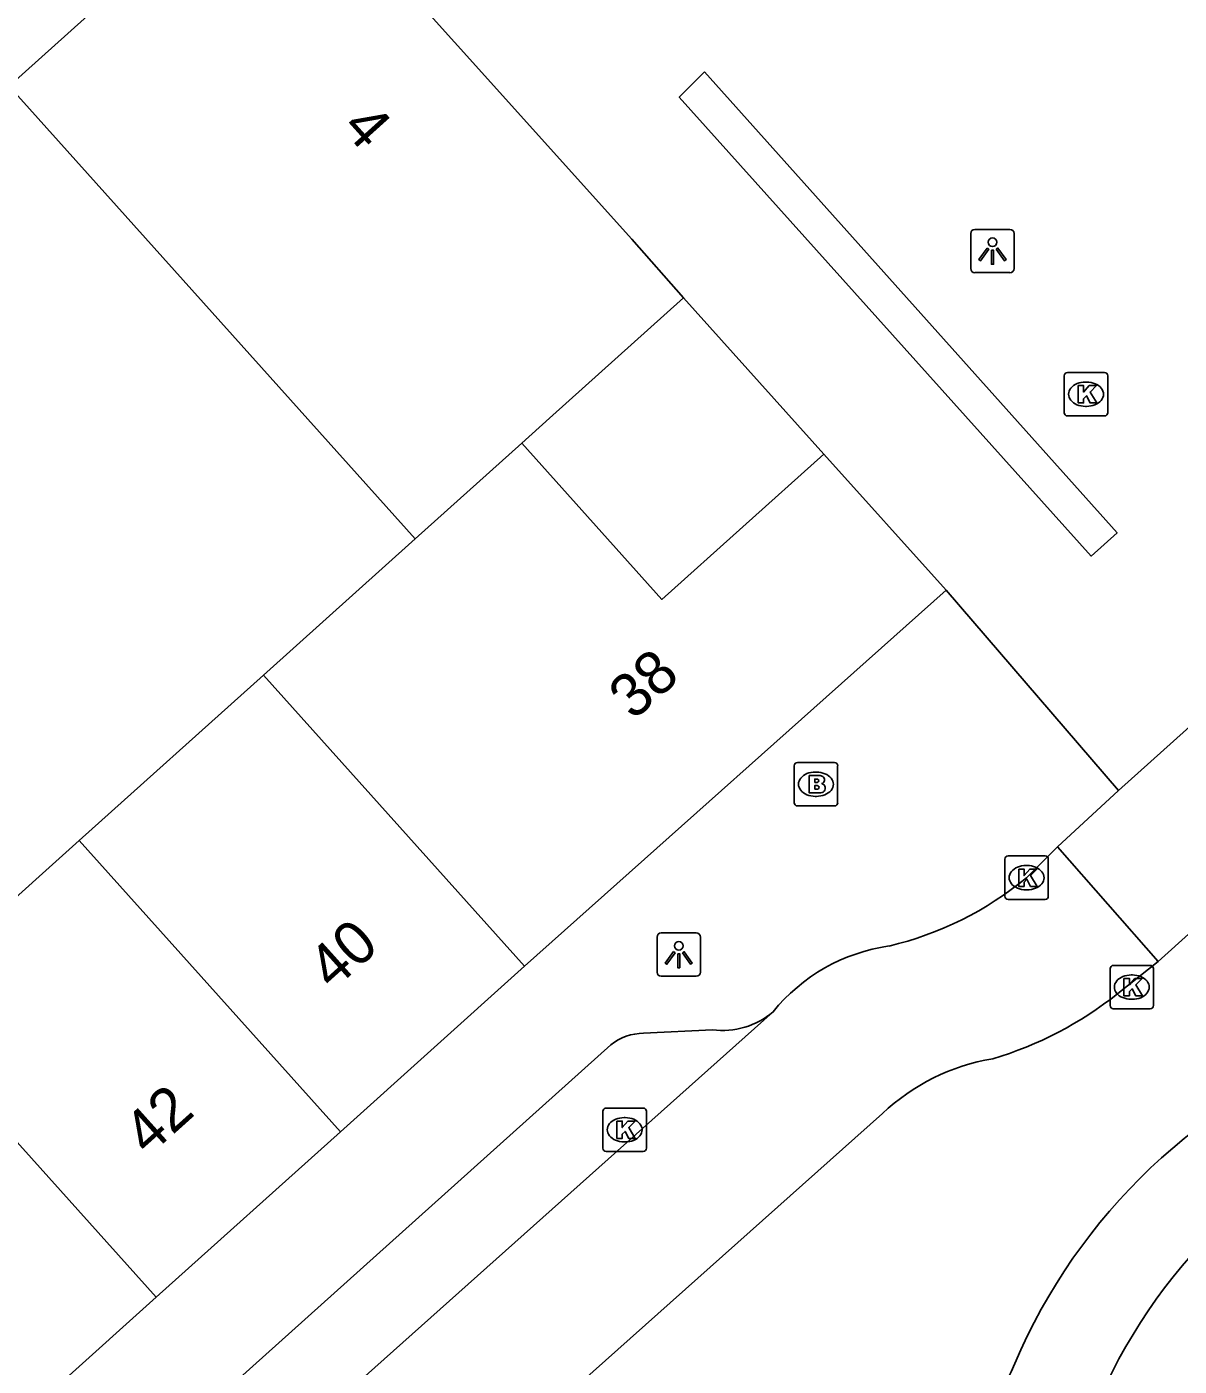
# Model space of a CAD drawing. Extents: x 162172 to 163187, y 382874 to 383684.
# Drawn here: x 162811.9 to 162838.42, y 383403.85 to 383434.67 of the extents above; entities that cross this region are included whole.
import ezdxf

# ---------------------------------------------------------------- set-up
doc = ezdxf.new("R2010")
doc.units = 0
for name, color, linetype in [('IMGEO_Brandkraan', 7, 'Continuous'), ('IMGEO_Kolk', 7, 'Continuous'), ('IMGEO_Lichtpunt', 7, 'Continuous'), ('IMGEO_Pand', 7, 'Continuous'), ('IMGEO_Pand_nummerreeks', 7, 'Continuous'), ('IMGEO_Rijbaan_lokaal_open', 7, 'Continuous'), ('IMGEO_Voetpad_halfverhard', 7, 'Continuous'), ('IMGEO_Voetpad_open', 7, 'Continuous')]:
    doc.layers.add(name, color=color, linetype=linetype)

msp = doc.modelspace()

# ---------------------------------------------------------------- linework, layer by layer
at = {"layer": 'IMGEO_Brandkraan'}
for p, q in [((162829.633, 383417.74), (162830.485, 383417.74)), ((162829.558, 383416.814), (162829.558, 383417.666)), ((162830.046, 383417.52), (162830.071, 383417.52)), ((162830.559, 383417.666), (162830.559, 383416.814)), ((162830.069, 383416.96), (162830.044, 383416.96)), ((162830.485, 383416.74), (162829.633, 383416.74))]:
    msp.add_line(p, q, dxfattribs=at)
for points in [[(162829.633, 383417.74), (162830.485, 383417.74)], [(162829.558, 383416.814), (162829.558, 383417.666)], [(162829.906, 383417.44), (162829.906, 383417.04), (162830.119, 383417.04)], [(162830.137, 383417.44), (162829.906, 383417.44)], [(162830.559, 383417.666), (162830.559, 383416.814)], [(162830.085, 383417.359), (162830.031, 383417.359), (162830.031, 383417.283)], [(162830.031, 383417.283), (162830.084, 383417.283)], [(162830.093, 383417.207), (162830.031, 383417.207), (162830.031, 383417.126)], [(162830.031, 383417.126), (162830.093, 383417.126)], [(162830.485, 383416.74), (162829.633, 383416.74)]]:
    msp.add_lwpolyline(points, dxfattribs=at)
for centre, radius, start, end in [((162829.635, 383417.664), 0.0765, 91.552, 178.448), ((162829.635, 383417.664), 0.0765, 91.552, 178.448), ((162830.483, 383417.664), 0.0765, 1.552, 88.448), ((162830.483, 383417.664), 0.0765, 1.552, 88.448), ((162830.141, 383417.295), 0.145, 59.4692, 91.5367), ((162830.166, 383417.342), 0.0922, 285.5137, 58.1501), ((162830.086, 383417.321), 0.0379, 267.8285, 90.9355), ((162830.094, 383417.166), 0.0404, 269.8759, 90.5077), ((162830.171, 383417.15), 0.105, 301.3115, 78.989), ((162829.635, 383416.816), 0.0765, 181.552, 268.448), ((162829.635, 383416.816), 0.0765, 181.552, 268.448), ((162830.125, 383417.291), 0.251, 268.6676, 293.5347), ((162830.483, 383416.816), 0.0765, 271.552, 358.448), ((162830.483, 383416.816), 0.0765, 271.552, 358.448)]:
    msp.add_arc(centre, radius, start, end, dxfattribs=at)
for centre, major_axis, ratio, start_param, end_param in [((162830.045, 383417.24), (-0.387, 0.002), 0.722429, 4.712389, 7.853982), ((162830.07, 383417.24), (-0.39, 0.002), 0.717154, 1.570796, 4.712389)]:
    msp.add_ellipse(centre, major_axis=major_axis, ratio=ratio, start_param=start_param, end_param=end_param, dxfattribs=at)
at = {"layer": 'IMGEO_Kolk'}
for p, q in [((162835.775, 383425.789), (162835.775, 383426.641)), ((162835.85, 383426.715), (162836.702, 383426.715)), ((162836.776, 383426.641), (162836.776, 383425.789)), ((162836.263, 383426.495), (162836.288, 383426.495)), ((162836.702, 383425.715), (162835.85, 383425.715)), ((162836.286, 383425.935), (162836.261, 383425.935)), ((162834.481, 383415.589), (162835.333, 383415.589)), ((162834.406, 383414.663), (162834.406, 383415.515)), ((162834.894, 383415.369), (162834.919, 383415.369)), ((162835.407, 383415.515), (162835.407, 383414.663)), ((162834.917, 383414.809), (162834.892, 383414.809)), ((162835.333, 383414.589), (162834.481, 383414.589)), ((162836.903, 383413.071), (162837.755, 383413.071)), ((162836.828, 383412.145), (162836.828, 383412.997)), ((162837.316, 383412.851), (162837.341, 383412.851)), ((162837.829, 383412.997), (162837.829, 383412.145)), ((162837.339, 383412.291), (162837.314, 383412.291)), ((162837.755, 383412.071), (162836.903, 383412.071)), ((162825.157, 383408.862), (162825.157, 383409.714)), ((162825.232, 383409.788), (162826.084, 383409.788)), ((162826.158, 383409.714), (162826.158, 383408.862)), ((162825.645, 383409.568), (162825.67, 383409.568)), ((162826.084, 383408.788), (162825.232, 383408.788)), ((162825.668, 383409.008), (162825.643, 383409.008))]:
    msp.add_line(p, q, dxfattribs=at)
for points in [[(162835.775, 383425.789), (162835.775, 383426.641)], [(162835.85, 383426.715), (162836.702, 383426.715)], [(162836.776, 383426.641), (162836.776, 383425.789)], [(162836.096, 383426.415), (162836.219, 383426.415), (162836.219, 383426.264), (162836.349, 383426.415), (162836.513, 383426.415), (162836.367, 383426.264), (162836.52, 383426.015), (162836.368, 383426.015), (162836.283, 383426.179), (162836.219, 383426.112), (162836.219, 383426.015), (162836.096, 383426.015), (162836.096, 383426.415)], [(162836.702, 383425.715), (162835.85, 383425.715)], [(162834.481, 383415.589), (162835.333, 383415.589)], [(162834.406, 383414.663), (162834.406, 383415.515)], [(162834.727, 383415.289), (162834.85, 383415.289), (162834.85, 383415.138), (162834.98, 383415.289), (162835.144, 383415.289), (162834.998, 383415.138), (162835.151, 383414.889), (162834.999, 383414.889), (162834.914, 383415.053), (162834.85, 383414.986), (162834.85, 383414.889), (162834.727, 383414.889), (162834.727, 383415.289)], [(162835.407, 383415.515), (162835.407, 383414.663)], [(162835.333, 383414.589), (162834.481, 383414.589)], [(162836.903, 383413.071), (162837.755, 383413.071)], [(162836.828, 383412.145), (162836.828, 383412.997)], [(162837.149, 383412.771), (162837.272, 383412.771), (162837.272, 383412.62), (162837.402, 383412.771), (162837.566, 383412.771), (162837.42, 383412.62), (162837.573, 383412.371), (162837.421, 383412.371), (162837.336, 383412.535), (162837.272, 383412.468), (162837.272, 383412.371), (162837.149, 383412.371), (162837.149, 383412.771)], [(162837.829, 383412.997), (162837.829, 383412.145)], [(162837.755, 383412.071), (162836.903, 383412.071)], [(162825.157, 383408.862), (162825.157, 383409.714)], [(162825.232, 383409.788), (162826.084, 383409.788)], [(162826.158, 383409.714), (162826.158, 383408.862)], [(162825.478, 383409.488), (162825.601, 383409.488), (162825.601, 383409.337), (162825.731, 383409.488), (162825.895, 383409.488), (162825.749, 383409.337), (162825.902, 383409.088), (162825.75, 383409.088), (162825.665, 383409.252), (162825.601, 383409.185), (162825.601, 383409.088), (162825.478, 383409.088), (162825.478, 383409.488)], [(162826.084, 383408.788), (162825.232, 383408.788)]]:
    msp.add_lwpolyline(points, dxfattribs=at)
for centre, start, end in [((162835.852, 383426.639), 91.552, 178.448), ((162835.852, 383426.639), 91.552, 178.448), ((162836.7, 383426.639), 1.552, 88.448), ((162836.7, 383426.639), 1.552, 88.448), ((162835.852, 383425.791), 181.552, 268.448), ((162835.852, 383425.791), 181.552, 268.448), ((162836.7, 383425.791), 271.552, 358.448), ((162836.7, 383425.791), 271.552, 358.448), ((162834.483, 383415.513), 91.552, 178.448), ((162834.483, 383415.513), 91.552, 178.448), ((162835.331, 383415.513), 1.552, 88.448), ((162835.331, 383415.513), 1.552, 88.448), ((162834.483, 383414.665), 181.552, 268.448), ((162834.483, 383414.665), 181.552, 268.448), ((162835.331, 383414.665), 271.552, 358.448), ((162835.331, 383414.665), 271.552, 358.448), ((162836.905, 383412.995), 91.552, 178.448), ((162836.905, 383412.995), 91.552, 178.448), ((162837.753, 383412.995), 1.552, 88.448), ((162837.753, 383412.995), 1.552, 88.448), ((162836.905, 383412.147), 181.552, 268.448), ((162836.905, 383412.147), 181.552, 268.448), ((162837.753, 383412.147), 271.552, 358.448), ((162837.753, 383412.147), 271.552, 358.448), ((162825.234, 383409.712), 91.552, 178.448), ((162825.234, 383409.712), 91.552, 178.448), ((162826.082, 383409.712), 1.552, 88.448), ((162826.082, 383409.712), 1.552, 88.448), ((162825.234, 383408.864), 181.552, 268.448), ((162825.234, 383408.864), 181.552, 268.448), ((162826.082, 383408.864), 271.552, 358.448), ((162826.082, 383408.864), 271.552, 358.448)]:
    msp.add_arc(centre, 0.0765, start, end, dxfattribs=at)
for centre, major_axis, ratio, start_param, end_param in [((162836.262, 383426.215), (-0.387, 0.002), 0.722429, 4.712389, 7.853982), ((162836.287, 383426.215), (-0.39, 0.002), 0.717154, 1.570796, 4.712389), ((162834.893, 383415.089), (-0.387, 0.002), 0.722429, 4.712389, 7.853982), ((162834.918, 383415.089), (-0.39, 0.002), 0.717154, 1.570796, 4.712389), ((162837.315, 383412.571), (-0.387, 0.002), 0.722429, 4.712389, 7.853982), ((162837.34, 383412.571), (-0.39, 0.002), 0.717154, 1.570796, 4.712389), ((162825.644, 383409.288), (-0.387, 0.002), 0.722429, 4.712389, 7.853982), ((162825.669, 383409.288), (-0.39, 0.002), 0.717154, 1.570796, 4.712389)]:
    msp.add_ellipse(centre, major_axis=major_axis, ratio=ratio, start_param=start_param, end_param=end_param, dxfattribs=at)
at = {"layer": 'IMGEO_Lichtpunt'}
for p, q in [((162833.623, 383429.913), (162833.623, 383429.106)), ((162833.623, 383429.913), (162833.623, 383429.106)), ((162834.525, 383430.008), (162833.717, 383430.008)), ((162834.525, 383430.008), (162833.717, 383430.008)), ((162834.619, 383429.106), (162834.619, 383429.913)), ((162834.619, 383429.106), (162834.619, 383429.913)), ((162833.717, 383429.012), (162834.525, 383429.012)), ((162833.717, 383429.012), (162834.525, 383429.012)), ((162826.403, 383413.723), (162826.403, 383412.916)), ((162826.403, 383413.723), (162826.403, 383412.916)), ((162827.305, 383413.818), (162826.497, 383413.818)), ((162827.305, 383413.818), (162826.497, 383413.818)), ((162827.399, 383412.916), (162827.399, 383413.723)), ((162827.399, 383412.916), (162827.399, 383413.723)), ((162826.497, 383412.822), (162827.305, 383412.822)), ((162826.497, 383412.822), (162827.305, 383412.822))]:
    msp.add_line(p, q, dxfattribs=at)
for points in [[(162833.997, 383429.577), (162834.036, 383429.549), (162833.848, 383429.287), (162833.81, 383429.314), (162833.997, 383429.577)], [(162834.099, 383429.529), (162834.146, 383429.529), (162834.146, 383429.207), (162834.099, 383429.207), (162834.099, 383429.529)], [(162834.209, 383429.549), (162834.247, 383429.576), (162834.434, 383429.314), (162834.395, 383429.286), (162834.209, 383429.549)], [(162826.777, 383413.387), (162826.816, 383413.359), (162826.628, 383413.097), (162826.59, 383413.124), (162826.777, 383413.387)], [(162826.989, 383413.359), (162827.027, 383413.386), (162827.214, 383413.124), (162827.175, 383413.096), (162826.989, 383413.359)], [(162826.879, 383413.339), (162826.926, 383413.339), (162826.926, 383413.017), (162826.879, 383413.017), (162826.879, 383413.339)]]:
    msp.add_lwpolyline(points, dxfattribs=at)
for centre in [(162834.122, 383429.711), (162826.902, 383413.521)]:
    msp.add_circle(centre, 0.0994, dxfattribs=at)
for centre, start, end in [((162833.717, 383429.913), 90, 180), ((162833.717, 383429.913), 90, 180), ((162834.525, 383429.913), 0, 90), ((162834.525, 383429.913), 0, 90), ((162833.717, 383429.106), 180, 270), ((162833.717, 383429.106), 180, 270), ((162834.525, 383429.106), 270, 0), ((162834.525, 383429.106), 270, 360), ((162826.497, 383413.723), 90, 180), ((162826.497, 383413.723), 90, 180), ((162827.305, 383413.723), 0, 90), ((162827.305, 383413.723), 0, 90), ((162826.497, 383412.916), 180, 270), ((162826.497, 383412.916), 180, 270), ((162827.305, 383412.916), 270, 0), ((162827.305, 383412.916), 270, 360)]:
    msp.add_arc(centre, 0.0946, start, end, dxfattribs=at)
at = {"layer": 'IMGEO_Pand'}
for points in [[(162811.488, 383433.305), (162815.318, 383436.751), (162817.66, 383438.858)], [(162827.014, 383428.435), (162825.824, 383429.786), (162817.66, 383438.858)], [(162820.838, 383422.889), (162811.488, 383433.305)], [(162827.014, 383428.435), (162823.926, 383425.662), (162823.287, 383425.088)], [(162823.287, 383425.088), (162820.838, 383422.889)], [(162830.243, 383424.838), (162826.516, 383421.492), (162823.287, 383425.088)], [(162833.053, 383421.708), (162830.243, 383424.838)], [(162817.341, 383419.75), (162820.838, 383422.889)], [(162823.354, 383413.052), (162833.053, 383421.708)], [(162813.099, 383415.942), (162817.341, 383419.75)], [(162817.341, 383419.75), (162823.354, 383413.052)], [(162808.858, 383412.134), (162813.099, 383415.942)], [(162813.099, 383415.942), (162819.114, 383409.242)], [(162819.114, 383409.242), (162823.354, 383413.052)], [(162808.858, 383412.134), (162814.873, 383405.433)], [(162814.873, 383405.433), (162819.114, 383409.242)], [(162814.873, 383405.433), (162810.633, 383401.625)]]:
    msp.add_lwpolyline(points, dxfattribs=at)
at = {"layer": 'IMGEO_Rijbaan_lokaal_open'}
for points in [[(162837.02, 383417.093), (162853.1, 383431.516)], [(162835.616, 383415.803), (162837.02, 383417.093)], [(162834.907, 383415.089), (162835.616, 383415.803)], [(162837.934, 383413.161), (162835.616, 383415.803)], [(162837.934, 383413.161), (162839.487, 383414.554)], [(162837.005, 383412.423), (162837.934, 383413.161)], [(162829.073, 383412.003), (162792.101, 383379)], [(162813.956, 383393.935), (162831.589, 383409.661)]]:
    msp.add_lwpolyline(points, dxfattribs=at)
for centre, radius, start, end in [((162829.948, 383421.102), 7.794, 283.2989, 309.5123), ((162832.339, 383409.355), 4.205, 98.1786, 140.9683), ((162831.72, 383419.041), 8.469, 286.5101, 308.6091), ((162834.903, 383406.172), 4.811, 99.2771, 133.5274)]:
    msp.add_arc(centre, radius, start, end, dxfattribs=at)
at = {"layer": 'IMGEO_Voetpad_halfverhard'}
for centre, radius, start, end in [((162847.03, 383398.631), 13.472, 109.9802, 156.948), ((162848.442, 383397.829), 12.978, 111.5259, 157.3023), ((162825.904, 383407.822), 9.568, 316.2887, 335.8421)]:
    msp.add_arc(centre, radius, start, end, dxfattribs=at)
at = {"layer": 'IMGEO_Voetpad_open'}
for points in [[(162827.493, 383433.634), (162826.913, 383433.054), (162836.396, 383422.491), (162836.988, 383423.024), (162827.493, 383433.634)], [(162830.243, 383424.838), (162827.014, 383428.435)], [(162833.053, 383421.708), (162837.02, 383417.093)], [(162826.093, 383411.509), (162827.677, 383411.59)], [(162737.383, 383332.314), (162825.342, 383411.243)]]:
    msp.add_lwpolyline(points, dxfattribs=at)
for centre, radius, start, end in [((162827.912, 383413.362), 1.788, 262.4565, 310.5048), ((162826.102, 383410.29), 1.22, 90.4382, 128.5696)]:
    msp.add_arc(centre, radius, start, end, dxfattribs=at)

# ---------------------------------------------------------------- texts
at = {"layer": 'IMGEO_Pand_nummerreeks'}
for s, rotation, p in [('4', 311.9861, (162819.12, 383432.334)), ('38', 41.9291, (162825.862, 383418.691)), ('40', 41.9311, (162818.938, 383412.472)), ('42', 41.9311, (162814.692, 383408.659))]:
    msp.add_text(s, height=1, rotation=rotation, dxfattribs=at).set_placement(p)

doc.saveas('drawing.dxf')
